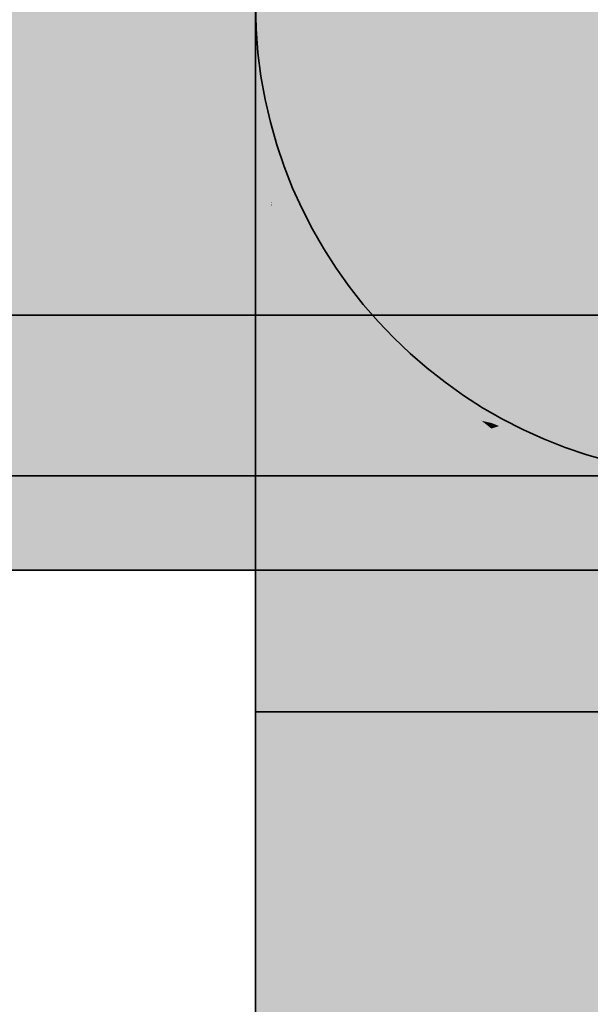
# Model space of a CAD drawing. Extents: x -459 to 541, y -543 to 550.
# Tile 99 of 577: x -391.69 to -390.63, y 252.13 to 253.97. Entities that reach past the tile are written whole.
import ezdxf

# ---------------------------------------------------------------- set-up
doc = ezdxf.new("R2010")
doc.units = 0
doc.layers.get('0').update_dxf_attribs({"lineweight": 35})
doc.layers.add('0-Shading', color=7, linetype='Continuous', lineweight=35)
doc.layers.add('H_Ruecklauf', color=5, linetype='Continuous', lineweight=35, true_color=0x0000ff)
doc.layers.add('H_Vorlauf', color=1, linetype='Continuous', lineweight=35, true_color=0xff0000)

# ---------------------------------------------------------------- blocks, each defined once
blk = doc.blocks.new('3D-Ansicht-A07ALAKR1N', base_point=(-428.9969, 201.23))
at = {"layer": '0-Shading', "color": 1, "true_color": 0xff0000}
for points in [[(-390.9683, 254.5979), (-391.8026, 255.0499), (-391.1942, 253.2681), (-391.8026, 254.0284)], [(-390.9683, 254.5979), (-391.1942, 253.2681), (-390.4913, 253.6497)], [(-389.8553, 253.9949), (-390.1197, 254.1382), (-390.6136, 253.8928), (-390.7842, 254.2321)], [(-391.8026, 254.0284), (-391.8026, 252.9379), (-391.1942, 253.2681)], [(-390.2719, 253.2136), (-390.4913, 253.6497), (-391.0399, 253.0753), (-391.1942, 253.2681)], [(-391.1942, 253.2681), (-391.8026, 252.9379), (-391.0399, 253.0753)], [(-390.2719, 253.2136), (-391.0399, 253.0753), (-390.2256, 253.1215), (-390.9957, 253.0201)], [(-391.6198, 252.9379), (-390.5525, 252.9379), (-390.2256, 253.1215), (-390.2055, 253.0816)], [(-391.0399, 253.0753), (-391.8026, 252.9379), (-390.9957, 253.0201), (-391.6198, 252.9379)]]:
    blk.add_solid(points, dxfattribs=at)
at = {"layer": '0-Shading', "color": 1, "true_color": 0xfa0000}
blk.add_solid([(-397.8866, 253.7039), (-371.2416, 253.7039), (-397.8692, 253.9939), (-371.2416, 253.9939)], dxfattribs=at)
at = {"layer": '0-Shading', "color": 5, "true_color": 0x0000fa}
blk.add_solid([(-397.0827, 253.7039), (-376.2416, 253.7039), (-397.0653, 253.9939), (-376.2416, 253.9939)], dxfattribs=at)
at = {"layer": '0-Shading', "color": 5, "true_color": 0x0000fd}
blk.add_solid([(-395.56, 253.7661), (-386.6916, 253.7661), (-395.538, 253.9939), (-386.6916, 253.9939)], dxfattribs=at)
at = {"layer": '0-Shading', "color": 1, "true_color": 0xfc0000}
blk.add_solid([(-391.13, 253.7661), (-391.1222, 253.9939), (-391.6916, 253.7661), (-391.6916, 253.9939)], dxfattribs=at)
at = {"layer": '0-Shading', "color": 16, "true_color": 0x810000}
for points in [[(-391.2516, 253.9939), (-391.2516, 253.9624), (-391.2216, 253.7289), (-391.2397, 253.8617)], [(-391.2516, 253.9939), (-391.2216, 253.7289), (-391.2216, 253.7661)], [(-391.2516, 253.9624), (-391.2516, 253.9489), (-391.2397, 253.8617)]]:
    blk.add_solid(points, dxfattribs=at)
at = {"layer": '0-Shading', "color": 1, "true_color": 0xf40000}
for points in [[(-390.6066, 253.7661), (-390.5916, 253.9939), (-391.13, 253.7661), (-391.1222, 253.9939)], [(-391.1527, 253.5539), (-391.13, 253.7661), (-391.6916, 253.5539), (-391.6916, 253.7661)], [(-390.8116, 252.8183), (-390.8116, 252.6739), (-390.659, 252.8019), (-390.5994, 252.6739)], [(-390.5994, 252.6739), (-390.5994, 252.7955), (-390.659, 252.8019)]]:
    blk.add_solid(points, dxfattribs=at)
at = {"layer": '0-Shading', "color": 1, "true_color": 0xfd0000}
blk.add_solid([(-396.3443, 253.9686), (-396.3638, 253.7661), (-381.6916, 253.9686), (-381.6916, 253.7661)], dxfattribs=at)
at = {"layer": '0-Shading', "color": 16, "true_color": 0x850000}
for points in [[(-391.2397, 253.8617), (-391.2516, 253.9489), (-391.2216, 253.6437), (-391.2216, 253.6198)], [(-391.2516, 253.9489), (-391.2516, 253.8602), (-391.2216, 253.6198), (-391.2232, 253.6302)], [(-391.2216, 253.7289), (-391.2397, 253.8617), (-391.2216, 253.6437)], [(-391.2516, 253.8602), (-391.2516, 253.8171), (-391.2232, 253.6302)], [(-391.2216, 253.7661), (-391.2216, 253.7289), (-391.2077, 253.7325)], [(-391.2216, 253.7289), (-391.1337, 253.5239), (-391.2077, 253.7325), (-391.1337, 253.5539)]]:
    blk.add_solid(points, dxfattribs=at)
at = {"layer": '0-Shading', "color": 16, "true_color": 0x890000}
for points in [[(-391.2516, 253.8171), (-391.2216, 253.6154), (-391.2232, 253.6302)], [(-391.2216, 253.6154), (-391.2516, 253.8171), (-391.2216, 253.4805), (-391.2516, 253.7556)], [(-391.2516, 253.7556), (-391.2516, 253.6073), (-391.2216, 253.4805), (-391.2216, 253.4462)], [(-391.2216, 253.6154), (-391.2216, 253.6198), (-391.2232, 253.6302)], [(-391.1337, 253.5539), (-391.1337, 253.5239), (-391.0055, 253.3868), (-391.0837, 253.461)], [(-391.0837, 253.461), (-390.9939, 253.3479), (-391.0055, 253.3868), (-390.9939, 253.3716)], [(-390.5485, 253.1139), (-390.3512, 253.1439), (-390.7582, 253.1139), (-390.5972, 253.1439)]]:
    blk.add_solid(points, dxfattribs=at)
at = {"layer": '0-Shading', "color": 1, "true_color": 0xf50000}
for points in [[(-396.3682, 253.5539), (-381.6916, 253.5539), (-396.3638, 253.7661), (-381.6916, 253.7661)], [(-390.5994, 252.181), (-390.5994, 252.6739), (-390.8116, 252.0092), (-390.8116, 252.6739)], [(-390.8116, 251.0577), (-390.5994, 251.3494), (-390.8116, 252.0092), (-390.5994, 252.181)]]:
    blk.add_solid(points, dxfattribs=at)
at = {"layer": '0-Shading', "color": 5, "true_color": 0x0000f5}
blk.add_solid([(-395.5644, 253.5539), (-386.6916, 253.5539), (-395.56, 253.7661), (-386.6916, 253.7661)], dxfattribs=at)
at = {"layer": '0-Shading', "color": 1, "true_color": 0xec0000}
for points in [[(-390.6506, 253.5539), (-390.6066, 253.7661), (-391.1527, 253.5539), (-391.13, 253.7661)], [(-390.6726, 252.9241), (-390.8116, 252.9529), (-390.7381, 252.8984)], [(-390.7381, 252.8984), (-390.8116, 252.9529), (-390.7701, 252.8858), (-390.8116, 252.9172)], [(-390.8116, 252.9172), (-390.8116, 252.8183), (-390.659, 252.8019)], [(-390.5994, 252.9012), (-390.5994, 252.9089), (-390.7381, 252.8984), (-390.6726, 252.9241)], [(-390.7144, 252.8437), (-390.6845, 252.8586), (-390.7701, 252.8858), (-390.7381, 252.8984)], [(-390.5994, 252.9012), (-390.7381, 252.8984), (-390.6845, 252.8586)], [(-390.6845, 252.8586), (-390.5994, 252.7955), (-390.5994, 252.9012)], [(-390.5994, 252.7955), (-390.6845, 252.8586), (-390.659, 252.8019), (-390.7144, 252.8437)]]:
    blk.add_solid(points, dxfattribs=at)
at = {"layer": '0-Shading', "color": 12, "true_color": 0xdd0000}
for points in [[(-390.2194, 253.5539), (-390.1572, 253.7661), (-390.6506, 253.5539), (-390.6066, 253.7661)], [(-390.7205, 253.3716), (-390.6506, 253.5539), (-391.1889, 253.3716), (-391.1527, 253.5539)], [(-390.7253, 253.0431), (-390.8116, 253.0684), (-390.8116, 253.0339)], [(-390.6726, 253.0277), (-390.7253, 253.0431), (-390.8116, 252.9968), (-390.8116, 253.0339)], [(-390.8116, 252.9172), (-390.9939, 253.0228), (-390.8698, 252.8298), (-390.9939, 252.9525)], [(-390.9939, 253.0228), (-390.8116, 252.9172), (-390.8394, 252.9635)], [(-390.6726, 253.0277), (-390.7433, 253.012), (-390.5994, 253.0062), (-390.7581, 252.9992)], [(-390.7433, 253.012), (-390.8116, 252.9968), (-390.7581, 252.9992)], [(-390.5994, 252.9623), (-390.5994, 253.0062), (-390.8116, 252.9529), (-390.7581, 252.9992)], [(-390.7581, 252.9992), (-390.8116, 252.9968), (-390.8116, 252.9529)], [(-390.8116, 252.9172), (-390.8116, 252.9529), (-390.8394, 252.9635)], [(-390.5994, 252.9623), (-390.8116, 252.9529), (-390.6726, 252.9241)], [(-390.5994, 252.9089), (-390.5994, 252.9623), (-390.6726, 252.9241)], [(-390.9939, 252.9525), (-390.9939, 252.8545), (-390.8698, 252.8298)], [(-390.8116, 252.9172), (-390.8698, 252.8298), (-390.8116, 252.8183)]]:
    blk.add_solid(points, dxfattribs=at)
at = {"layer": '0-Shading', "color": 14, "true_color": 0x920000}
for points in [[(-391.1672, 253.5474), (-391.2216, 253.7289), (-391.2084, 253.5922), (-391.2216, 253.6437)], [(-391.1337, 253.5239), (-391.2216, 253.7289), (-391.1672, 253.5474)], [(-391.2216, 253.6437), (-391.2216, 253.6198), (-391.2084, 253.5922)], [(-391.1672, 253.5474), (-391.2084, 253.5922), (-391.1971, 253.5685)], [(-391.1337, 253.436), (-391.1672, 253.5474), (-391.1971, 253.5685)], [(-391.1337, 253.5239), (-391.1672, 253.5474), (-391.1337, 253.436)]]:
    blk.add_solid(points, dxfattribs=at)
at = {"layer": '0-Shading', "color": 12, "true_color": 0xd90000}
blk.add_solid([(-397.8576, 253.4916), (-371.2416, 253.4916), (-397.8866, 253.7039), (-371.2416, 253.7039)], dxfattribs=at)
at = {"layer": '0-Shading', "color": 172, "true_color": 0x0000d9}
for points in [[(-397.0827, 253.7039), (-397.073, 253.6323), (-376.2416, 253.7039), (-376.2416, 253.6323)], [(-397.073, 253.6323), (-397.0538, 253.4916), (-376.2416, 253.6323), (-376.2416, 253.4916)]]:
    blk.add_solid(points, dxfattribs=at)
at = {"layer": '0-Shading', "color": 14, "true_color": 0x8c0000}
for points in [[(-391.2516, 253.6073), (-391.2516, 253.3339), (-391.2216, 253.4462), (-391.2376, 253.2806)], [(-391.2376, 253.2806), (-391.2216, 253.22), (-391.2216, 253.4462)], [(-390.9939, 253.3716), (-390.8116, 253.2282), (-390.8116, 253.2318)], [(-390.9939, 253.3716), (-390.9939, 253.3479), (-390.8116, 253.2282), (-390.913, 253.288)], [(-390.913, 253.288), (-390.8116, 253.2128), (-390.8116, 253.2282)], [(-390.7582, 253.1139), (-390.5972, 253.1439), (-391.0316, 253.1139), (-390.9177, 253.1439)]]:
    blk.add_solid(points, dxfattribs=at)
at = {"layer": '0-Shading', "color": 14, "true_color": 0x9d0000}
for points in [[(-391.2084, 253.5922), (-391.2216, 253.6198), (-391.2052, 253.5674), (-391.2216, 253.6154)], [(-391.1337, 253.359), (-391.2216, 253.6154), (-391.1871, 253.3873), (-391.2216, 253.4805)], [(-391.1337, 253.436), (-391.2084, 253.5922), (-391.1337, 253.359), (-391.2052, 253.5674)], [(-391.1337, 253.5239), (-391.1337, 253.436), (-391.0837, 253.461)], [(-391.205, 253.4355), (-391.2216, 253.4805), (-391.2077, 253.4225), (-391.2216, 253.4462)], [(-391.0837, 253.461), (-391.1337, 253.436), (-390.9939, 253.3479), (-391.1002, 253.3982)], [(-391.1871, 253.3873), (-391.205, 253.4355), (-391.2077, 253.4225)], [(-391.1337, 253.359), (-391.1871, 253.3873), (-391.1337, 253.2962)], [(-391.1002, 253.3982), (-390.9939, 253.2782), (-390.9939, 253.3479)]]:
    blk.add_solid(points, dxfattribs=at)
at = {"layer": '0-Shading', "color": 12, "true_color": 0xe40000}
for points in [[(-396.3547, 253.3716), (-381.6916, 253.3716), (-396.3682, 253.5539), (-381.6916, 253.5539)], [(-391.1889, 253.3716), (-391.1527, 253.5539), (-391.6916, 253.3716), (-391.6916, 253.5539)], [(-390.9939, 252.8545), (-390.9939, 252.6739), (-390.8698, 252.8298), (-390.8116, 252.6739)], [(-390.8698, 252.8298), (-390.8494, 252.7752), (-390.8116, 252.8183)], [(-390.8494, 252.7752), (-390.8116, 252.6739), (-390.8116, 252.8183)], [(-390.8116, 252.0092), (-390.8116, 252.6739), (-390.9939, 251.8553), (-390.9939, 252.6739)]]:
    blk.add_solid(points, dxfattribs=at)
at = {"layer": '0-Shading', "color": 172, "true_color": 0x0000e4}
for points in [[(-395.5644, 253.5539), (-395.5546, 253.4219), (-386.6916, 253.5539), (-386.6916, 253.4219)], [(-395.5546, 253.4219), (-395.5509, 253.3716), (-386.6916, 253.4219), (-386.6916, 253.3716)]]:
    blk.add_solid(points, dxfattribs=at)
at = {"layer": '0-Shading', "color": 12, "true_color": 0xd00000}
for points in [[(-390.3182, 253.3716), (-390.2194, 253.5539), (-390.7205, 253.3716), (-390.6506, 253.5539)], [(-390.9184, 253.1263), (-390.9939, 253.1673), (-390.9593, 253.1266)], [(-390.9593, 253.1266), (-390.9939, 253.1673), (-390.9908, 253.1268), (-390.9939, 253.1301)], [(-390.9939, 253.1301), (-390.9939, 253.0228), (-390.8394, 252.9635)], [(-390.8579, 252.9835), (-390.8416, 252.9882), (-390.9908, 253.1268), (-390.9593, 253.1266)], [(-390.8116, 252.9968), (-390.9593, 253.1266), (-390.8416, 252.9882)], [(-390.8116, 252.9968), (-390.8116, 253.0684), (-390.9593, 253.1266), (-390.9184, 253.1263)], [(-390.8116, 252.9529), (-390.8416, 252.9882), (-390.8394, 252.9635), (-390.8579, 252.9835)], [(-390.8416, 252.9882), (-390.8116, 252.9529), (-390.8116, 252.9968)]]:
    blk.add_solid(points, dxfattribs=at)
at = {"layer": '0-Shading', "color": 14, "true_color": 0xa00000}
blk.add_solid([(-397.7901, 253.4139), (-371.2416, 253.4139), (-397.8576, 253.4916), (-371.2416, 253.4916)], dxfattribs=at)
at = {"layer": '0-Shading', "color": 174, "true_color": 0x0000a0}
blk.add_solid([(-396.9863, 253.4139), (-376.2416, 253.4139), (-397.0538, 253.4916), (-376.2416, 253.4916)], dxfattribs=at)
at = {"layer": '0-Shading', "color": 14, "true_color": 0xa60000}
for points in [[(-391.2085, 253.4105), (-391.2216, 253.4462), (-391.2216, 253.22)], [(-391.2077, 253.4225), (-391.2216, 253.4462), (-391.2085, 253.4105)], [(-391.1837, 253.3758), (-391.1871, 253.3873), (-391.2085, 253.4105), (-391.2077, 253.4225)], [(-391.2077, 253.2032), (-391.1871, 253.3519), (-391.2216, 253.22), (-391.2085, 253.4105)], [(-391.1837, 253.3758), (-391.2085, 253.4105), (-391.1871, 253.3519)], [(-391.1337, 253.2062), (-391.1337, 253.2962), (-391.1871, 253.3873)], [(-391.1871, 253.3519), (-391.1337, 253.2062), (-391.1837, 253.3758)], [(-391.1337, 253.1139), (-391.1337, 253.2062), (-391.2007, 253.2541), (-391.1871, 253.3519)], [(-390.913, 253.288), (-390.9939, 253.3479), (-390.9181, 253.2873)], [(-390.9181, 253.2873), (-390.9939, 253.3479), (-390.9939, 253.2782)], [(-390.938, 253.241), (-390.8298, 253.2169), (-390.9939, 253.2782), (-390.9181, 253.2873)], [(-390.8298, 253.2169), (-390.8116, 253.2128), (-390.9181, 253.2873), (-390.913, 253.288)], [(-391.2007, 253.2541), (-391.2077, 253.2032), (-391.1662, 253.1531)], [(-391.1337, 253.1139), (-391.2007, 253.2541), (-391.1662, 253.1531)], [(-390.8116, 253.2023), (-390.8298, 253.2169), (-390.913, 253.2244), (-390.938, 253.241)], [(-390.5972, 253.1439), (-390.4471, 253.2318), (-390.9177, 253.1439), (-390.8116, 253.2318)], [(-390.913, 253.2244), (-390.8116, 253.1571), (-390.8116, 253.2023)], [(-390.8116, 253.2128), (-390.8298, 253.2169), (-390.8116, 253.2023)]]:
    blk.add_solid(points, dxfattribs=at)
at = {"layer": '0-Shading', "color": 14, "true_color": 0xaf0000}
for points in [[(-390.9939, 253.2782), (-391.1337, 253.436), (-390.9939, 253.2579), (-391.0454, 253.2663)], [(-391.0454, 253.2663), (-391.1337, 253.436), (-391.0763, 253.2713), (-391.1337, 253.359)], [(-391.114, 253.329), (-391.1337, 253.359), (-391.1337, 253.2962)], [(-391.03, 253.2006), (-391.114, 253.329), (-391.1337, 253.2962)], [(-390.9939, 253.1673), (-391.0454, 253.2663), (-391.03, 253.2006), (-391.0763, 253.2713)], [(-391.0454, 253.2663), (-390.9939, 253.1673), (-390.9939, 253.2579)]]:
    blk.add_solid(points, dxfattribs=at)
at = {"layer": '0-Shading', "color": 12, "true_color": 0xcd0000}
for points in [[(-396.3243, 253.2318), (-381.6916, 253.2318), (-396.3547, 253.3716), (-381.6916, 253.3716)], [(-391.0326, 251.8205), (-390.9939, 251.8553), (-391.1337, 252.6739), (-390.9939, 252.6739)], [(-391.1337, 251.7295), (-391.0326, 251.8205), (-391.1337, 252.6739)]]:
    blk.add_solid(points, dxfattribs=at)
at = {"layer": '0-Shading', "color": 172, "true_color": 0x0000cd}
blk.add_solid([(-395.5205, 253.2318), (-386.6916, 253.2318), (-395.5509, 253.3716), (-386.6916, 253.3716)], dxfattribs=at)
at = {"layer": '0-Shading', "color": 12, "true_color": 0xcc0000}
for points in [[(-391.2361, 253.2318), (-391.1889, 253.3716), (-391.6916, 253.2318), (-391.6916, 253.3716)], [(-391.1337, 252.9017), (-391.1337, 252.6739), (-391.0422, 252.8708), (-390.9939, 252.6739)], [(-391.0422, 252.8708), (-391.0252, 252.8013), (-390.9939, 252.8545)], [(-391.0252, 252.8013), (-390.9939, 252.6739), (-390.9939, 252.8545)]]:
    blk.add_solid(points, dxfattribs=at)
at = {"layer": '0-Shading', "color": 12, "true_color": 0xc70000}
for points in [[(-390.8116, 253.2318), (-390.7205, 253.3716), (-391.2361, 253.2318), (-391.1889, 253.3716)], [(-390.7548, 253.1276), (-390.8116, 253.1571), (-390.8116, 253.1306)], [(-390.7253, 253.1261), (-390.8116, 253.1571), (-390.7548, 253.1276)], [(-390.8116, 253.0684), (-390.727, 253.1133), (-390.8116, 253.1306), (-390.7548, 253.1276)], [(-390.7119, 253.1213), (-390.7253, 253.1261), (-390.727, 253.1133), (-390.7548, 253.1276)], [(-391.1337, 253.1139), (-390.9939, 252.9525), (-391.0346, 253.0493)], [(-390.9939, 252.9525), (-391.1337, 253.1139), (-391.0422, 252.8708), (-391.1337, 253.0102)], [(-390.727, 253.1133), (-390.8116, 253.0684), (-390.6406, 253.0685), (-390.6837, 253.0556)], [(-390.727, 253.1133), (-390.6406, 253.0685), (-390.7119, 253.1213), (-390.5994, 253.0809)], [(-390.6406, 253.0685), (-390.5994, 253.0472), (-390.5994, 253.0809)], [(-390.6837, 253.0556), (-390.8116, 253.0684), (-390.7253, 253.0431)], [(-390.6726, 253.0277), (-390.5994, 253.0472), (-390.7253, 253.0431), (-390.6837, 253.0556)], [(-390.6837, 253.0556), (-390.5994, 253.0472), (-390.6406, 253.0685)], [(-391.0346, 253.0493), (-391.0133, 252.9986), (-390.9939, 253.0228)], [(-390.6726, 253.0277), (-390.5994, 253.0062), (-390.5994, 253.0472)], [(-391.0133, 252.9986), (-390.9939, 252.9525), (-390.9939, 253.0228)], [(-391.1125, 252.9779), (-391.1337, 253.0102), (-391.1337, 252.9017)], [(-391.0422, 252.8708), (-391.1125, 252.9779), (-391.1337, 252.9017)], [(-390.9939, 252.9525), (-391.0422, 252.8708), (-390.9939, 252.8545)]]:
    blk.add_solid(points, dxfattribs=at)
at = {"layer": '0-Shading', "color": 12, "true_color": 0xbd0000}
for points in [[(-390.4471, 253.2318), (-390.3182, 253.3716), (-390.8116, 253.2318), (-390.7205, 253.3716)], [(-390.9939, 253.1301), (-391.1337, 253.2962), (-391.0346, 253.0493), (-391.1337, 253.2062)], [(-391.1337, 253.2962), (-390.9939, 253.1301), (-391.03, 253.2006)], [(-390.938, 253.241), (-390.9939, 253.2782), (-390.954, 253.2459)], [(-390.954, 253.2459), (-390.9939, 253.2782), (-390.9939, 253.2579)], [(-390.9939, 253.1673), (-390.9208, 253.219), (-390.9939, 253.2579), (-390.954, 253.2459)], [(-390.9208, 253.219), (-390.913, 253.2244), (-390.954, 253.2459), (-390.938, 253.241)], [(-390.839, 253.1527), (-390.9208, 253.219), (-390.938, 253.137), (-390.9939, 253.1673)], [(-390.8116, 253.1571), (-390.913, 253.2244), (-390.839, 253.1527), (-390.9208, 253.219)], [(-391.1123, 253.1723), (-391.1337, 253.2062), (-391.1337, 253.1139)], [(-390.9939, 253.1301), (-390.9939, 253.1673), (-391.03, 253.2006)], [(-391.0346, 253.0493), (-391.1123, 253.1723), (-391.1337, 253.1139)], [(-390.9184, 253.1263), (-390.8116, 253.1306), (-390.938, 253.137), (-390.839, 253.1527)], [(-390.8116, 253.1306), (-390.8116, 253.1571), (-390.839, 253.1527)], [(-390.9939, 253.1301), (-391.0346, 253.0493), (-390.9939, 253.0228)], [(-390.9184, 253.1263), (-390.8116, 253.0684), (-390.8116, 253.1306)]]:
    blk.add_solid(points, dxfattribs=at)
at = {"layer": '0-Shading', "color": 14, "true_color": 0x8f0000}
for points in [[(-391.2516, 253.3339), (-391.2216, 252.9566), (-391.2216, 253.22)], [(-391.2516, 253.3339), (-391.2516, 253.2821), (-391.2216, 252.9566), (-391.2292, 252.9715)], [(-391.2516, 253.2821), (-391.2516, 253.0155), (-391.2292, 252.9715)], [(-391.0316, 253.1139), (-390.9177, 253.1439), (-391.35, 253.1139), (-391.291, 253.1439)]]:
    blk.add_solid(points, dxfattribs=at)
at = {"layer": '0-Shading', "color": 14, "true_color": 0xb00000}
for points in [[(-396.279, 253.1439), (-381.6916, 253.1439), (-396.3243, 253.2318), (-381.6916, 253.2318)], [(-391.291, 253.1439), (-391.2361, 253.2318), (-391.6916, 253.1439), (-391.6916, 253.2318)], [(-391.2216, 252.6739), (-391.1337, 252.6739), (-391.2216, 252.9566), (-391.1337, 252.9017)], [(-391.196, 251.6665), (-391.1337, 251.7295), (-391.2216, 252.6739), (-391.1337, 252.6739)], [(-391.2216, 251.6406), (-391.196, 251.6665), (-391.2216, 252.6739)]]:
    blk.add_solid(points, dxfattribs=at)
at = {"layer": '0-Shading', "color": 174, "true_color": 0x0000b0}
blk.add_solid([(-395.4752, 253.1439), (-386.6916, 253.1439), (-395.5205, 253.2318), (-386.6916, 253.2318)], dxfattribs=at)
at = {"layer": '0-Shading', "color": 14, "true_color": 0xac0000}
for points in [[(-390.9177, 253.1439), (-390.8116, 253.2318), (-391.291, 253.1439), (-391.2361, 253.2318)], [(-391.2216, 253.22), (-391.2216, 252.9566), (-391.2077, 253.2032)], [(-391.1337, 253.0102), (-391.2077, 253.2032), (-391.1629, 252.9199), (-391.2146, 253.0807)], [(-391.2077, 253.2032), (-391.1337, 253.0102), (-391.1662, 253.1531)], [(-390.7974, 253.2071), (-390.8116, 253.2128), (-390.8116, 253.2023)], [(-390.5994, 253.1279), (-390.7974, 253.2071), (-390.8116, 253.1571), (-390.8116, 253.2023)], [(-391.1337, 253.0102), (-391.1337, 253.1139), (-391.1662, 253.1531)], [(-390.5994, 253.1279), (-390.8116, 253.1571), (-390.7253, 253.1261)], [(-390.5994, 253.1279), (-390.7253, 253.1261), (-390.5994, 253.1135), (-390.7119, 253.1213)], [(-390.7119, 253.1213), (-390.5994, 253.0809), (-390.5994, 253.1135)], [(-391.2146, 253.0807), (-391.2216, 252.9566), (-391.1629, 252.9199)], [(-391.1337, 253.0102), (-391.1629, 252.9199), (-391.1337, 252.9017)]]:
    blk.add_solid(points, dxfattribs=at)
at = {"layer": '0-Shading', "color": 14, "true_color": 0x8e0000}
for points in [[(-390.8116, 253.2318), (-390.8116, 253.2128), (-390.6994, 253.1853), (-390.7974, 253.2071)], [(-390.7974, 253.2071), (-390.5994, 253.1279), (-390.6994, 253.1853), (-390.5994, 253.1439)]]:
    blk.add_solid(points, dxfattribs=at)
at = {"layer": '0-Shading', "color": 14, "true_color": 0x900000}
for points in [[(-396.222, 253.1139), (-381.6916, 253.1139), (-396.279, 253.1439), (-381.6916, 253.1439)], [(-391.35, 253.1139), (-391.291, 253.1439), (-391.6916, 253.1139), (-391.6916, 253.1439)], [(-391.2516, 252.6739), (-391.2216, 252.6739), (-391.2516, 253.0155), (-391.2216, 252.9566)], [(-391.2216, 251.6406), (-391.2216, 252.6739), (-391.2516, 251.5946), (-391.2516, 252.6739)]]:
    blk.add_solid(points, dxfattribs=at)
at = {"layer": '0-Shading', "color": 174, "true_color": 0x000090}
blk.add_solid([(-395.4181, 253.1139), (-386.6916, 253.1139), (-395.4752, 253.1439), (-386.6916, 253.1439)], dxfattribs=at)
blk = doc.blocks.new('Geometrie-A07ALCC01N', base_point=(-415.775, 203.3939))
at = {"layer": 'H_Ruecklauf', "lineweight": -2}
for p, q in [((-408.9816, 253.4139), (-376.2416, 253.4139)), ((-404.5316, 253.1139), (-386.6916, 253.1139))]:
    blk.add_line(p, q, dxfattribs=at)
blk = doc.blocks.new('Geometrie-A07ALCC21N', base_point=(-415.775, 203.3739))
at = {"layer": 'H_Vorlauf', "lineweight": -2}
for p, q in [((-391.2516, 253.9489), (-391.2516, 253.9939)), ((-391.2516, 253.8171), (-391.2516, 253.9489)), ((-391.2516, 253.6073), (-391.2516, 253.8171)), ((-391.2516, 253.3339), (-391.2516, 253.6073)), ((-410.9816, 253.4139), (-371.2416, 253.4139)), ((-391.2516, 253.0155), (-391.2516, 253.3339)), ((-406.5316, 253.1139), (-381.6916, 253.1139)), ((-391.35, 253.1139), (-391.6916, 253.1139)), ((-391.0316, 253.1139), (-391.35, 253.1139)), ((-390.7582, 253.1139), (-391.0316, 253.1139)), ((-390.5485, 253.1139), (-390.7582, 253.1139)), ((-391.2516, 252.6739), (-391.2516, 253.0155)), ((-391.8026, 252.9379), (-389.0906, 252.9379)), ((-389.0906, 252.9379), (-391.8026, 252.9379)), ((-391.2516, 252.6739), (-389.4916, 252.6739)), ((-391.2516, 252.6739), (-391.2516, 207.1899)), ((-391.2516, 252.6739), (-390.7361, 252.6739)), ((-390.7361, 252.6739), (-390.0071, 252.6739))]:
    blk.add_line(p, q, dxfattribs=at)
blk.add_circle((-390.3716, 253.9939), 0.88, dxfattribs=at)
blk.add_circle((-390.3716, 253.9939), 0.88, dxfattribs=at)
blk.add_circle((-390.3716, 253.9939), 0.88, dxfattribs=at)
blk.add_circle((-390.3716, 253.9939), 0.88, dxfattribs=at)

msp = doc.modelspace()

# ---------------------------------------------------------------- block references
msp.add_blockref('3D-Ansicht-A07ALAKR1N', (-428.9969, 201.23))
at = {"linetype": 'Continuous', "ltscale": 0.35}
for name, p in [('Geometrie-A07ALCC21N', (-415.775, 203.3739)), ('Geometrie-A07ALCC01N', (-415.775, 203.3939))]:
    msp.add_blockref(name, p, dxfattribs=at)

doc.saveas('drawing.dxf')
